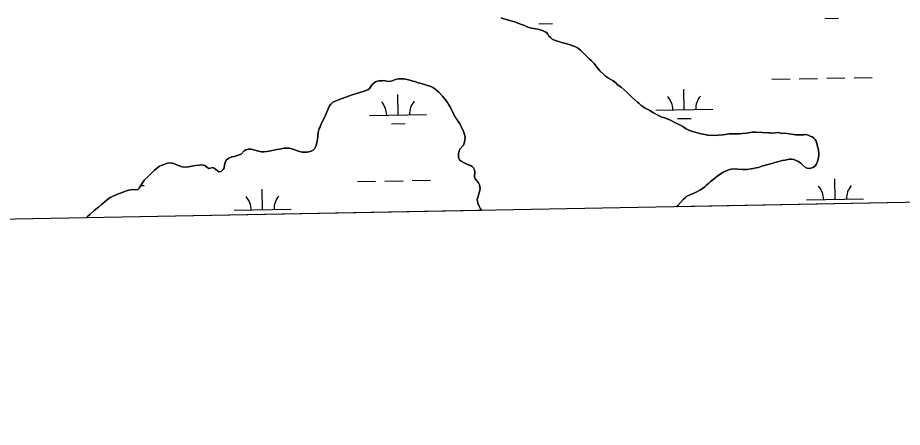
# Model space of a CAD drawing. Extents: x 3957609 to 3995875, y 234277 to 260273.
# Drawn here: x 3981007 to 3982558, y 239698 to 240416 of the extents above; entities that cross this region are included whole.
import ezdxf

# ---------------------------------------------------------------- set-up
doc = ezdxf.new("R2010")
doc.units = 0
for name, color, linetype in [('V-GRID-FRAM', 7, 'Continuous'), ('V-TOPO-SHOR', 7, 'Continuous'), ('V-WETL-SWMP', 7, 'Continuous')]:
    doc.layers.add(name, color=color, linetype=linetype)

msp = doc.modelspace()

# ---------------------------------------------------------------- linework, layer by layer
at = {"layer": 'V-GRID-FRAM'}
for points in [[(3961534.646, 257877.621), (3993438.57, 258485.581), (3993792.928, 240306.336), (3961873.139, 239698.074), (3961534.646, 257877.621)], [(3993792.928, 240306.336), (3961873.139, 239698.074)]]:
    msp.add_lwpolyline(points, dxfattribs=at)
at = {"layer": 'V-TOPO-SHOR'}
for points in [[(3981854.718, 240415.993), (3981859.242, 240414.102), (3981870.192, 240410.807), (3981874.002, 240409.867), (3981878.286, 240408.454), (3981882.808, 240407.276), (3981890.431, 240403.971), (3981895.432, 240402.083), (3981901.623, 240399.486), (3981905.67, 240398.308), (3981921.378, 240395.025), (3981928.519, 240392.907), (3981931.853, 240391.49), (3981934.715, 240389.596), (3981936.625, 240386.985), (3981938.536, 240383.898), (3981941.162, 240381.054), (3981944.262, 240378.209), (3981948.311, 240376.319), (3981953.312, 240374.668), (3981957.597, 240373.492), (3981960.693, 240372.313), (3981969.975, 240370.199), (3981975.689, 240368.553), (3981980.45, 240366.902), (3981984.022, 240365.485), (3981988.313, 240362.882), (3981993.793, 240359.093), (3981997.611, 240355.536), (3982002.86, 240350.082), (3982006.2, 240347), (3982009.54, 240343.442), (3982012.879, 240340.597), (3982017.888, 240335.619), (3982022.189, 240329.209), (3982025.291, 240325.889), (3982027.677, 240323.042), (3982034.596, 240316.402), (3982037.934, 240313.56), (3982042.939, 240310.006), (3982051.279, 240305.276), (3982055.571, 240301.958), (3982058.436, 240298.398), (3982065.109, 240294.139), (3982075.363, 240284.894), (3982077.986, 240282.76), (3982083.952, 240276.593)], [(3981645.363, 240305.376), (3981641.083, 240305.124), (3981637.992, 240304.639), (3981634.427, 240303.676), (3981628.733, 240298.665), (3981623.759, 240291.99), (3981620.912, 240289.602), (3981612.597, 240286.485), (3981593.35, 240280.718), (3981569.351, 240272.321), (3981566.501, 240271.123), (3981559.851, 240267.773), (3981556.056, 240264.195), (3981553.924, 240261.571), (3981551.796, 240257.52), (3981544.947, 240241.089), (3981541.165, 240233.704), (3981538.801, 240228.226), (3981537.624, 240224.654), (3981535.729, 240221.795), (3981533.61, 240214.891), (3981532.459, 240202.519), (3981531.76, 240197.522), (3981531.056, 240194.428), (3981529.878, 240190.618), (3981527.275, 240186.33), (3981525.379, 240183.946), (3981521.58, 240181.793), (3981517.539, 240180.829), (3981514.449, 240180.344), (3981511.358, 240180.098), (3981506.125, 240180.081), (3981501.126, 240181.255), (3981489.219, 240185.738), (3981483.747, 240187.149), (3981480.177, 240187.376), (3981474.232, 240187.12), (3981469.239, 240186.391), (3981461.633, 240184.941), (3981450.936, 240182.531), (3981444.042, 240181.32), (3981438.572, 240180.829), (3981434.767, 240181.054), (3981429.293, 240181.988), (3981416.439, 240185.517), (3981411.682, 240185.74), (3981407.166, 240184.3), (3981404.317, 240182.389), (3981398.866, 240176.663), (3981391.974, 240174.263), (3981387.223, 240172.823), (3981382.705, 240171.859), (3981377.003, 240169.938), (3981373.446, 240166.835), (3981371.078, 240162.546), (3981369.667, 240157.547), (3981369.206, 240152.79), (3981367.55, 240149.691), (3981363.992, 240146.588), (3981359.474, 240146.099), (3981356.853, 240147.993), (3981354.705, 240150.127), (3981351.844, 240152.259), (3981348.274, 240153.201), (3981345.185, 240152.241), (3981342.095, 240151.755), (3981338.759, 240153.885), (3981335.181, 240156.968), (3981329.469, 240158.139), (3981325.426, 240157.412), (3981319.006, 240157.154), (3981309.259, 240155.46), (3981306.409, 240154.502), (3981302.128, 240153.775), (3981295.704, 240154.707), (3981287.133, 240157.535), (3981282.132, 240159.661), (3981278.56, 240160.838), (3981273.563, 240161.537), (3981269.522, 240160.812), (3981263.343, 240158.889), (3981258.829, 240157.211), (3981255.743, 240155.536), (3981253.132, 240153.865), (3981246.488, 240148.372), (3981236.529, 240138.353), (3981228.941, 240131.194), (3981227.045, 240128.572), (3981223.26, 240122.139), (3981219.944, 240117.134), (3981217.81, 240114.988), (3981214.48, 240114.5), (3981209.487, 240114.724), (3981205.682, 240114.474), (3981201.404, 240113.509), (3981191.424, 240110.15), (3981187.147, 240108.471), (3981182.156, 240106.792), (3981173.131, 240102.72), (3981169.094, 240100.568), (3981164.347, 240097.461)], [(3981820.016, 240078.181), (3981818.296, 240081.13), (3981815.662, 240086.594), (3981813.985, 240090.87), (3981812.775, 240097.764), (3981814.425, 240102.288), (3981815.13, 240105.62), (3981816.778, 240110.859), (3981817.71, 240116.806), (3981816.502, 240123.225), (3981814.827, 240126.551), (3981809.336, 240133.67), (3981808.136, 240137.233), (3981808.584, 240145.798), (3981808.097, 240149.601), (3981806.424, 240152.687), (3981804.038, 240155.296), (3981800.939, 240156.953), (3981796.892, 240158.368), (3981789.984, 240161.438), (3981784.506, 240164.277), (3981781.645, 240166.646), (3981779.728, 240171.158), (3981779.71, 240177.343), (3981781.262, 240182.486), (3981783.06, 240186.203), (3981788.938, 240192.832), (3981790.304, 240197.545), (3981791.148, 240201.735), (3981791.326, 240205.921), (3981790.214, 240211.34), (3981788.629, 240216.521), (3981785.37, 240224.171), (3981782.118, 240229.868), (3981774.377, 240241.833), (3981772.368, 240245.345), (3981765.906, 240258.409), (3981762.941, 240263.537), (3981760.741, 240267.099), (3981756.729, 240272.653), (3981751.763, 240278.725), (3981745.272, 240285.461), (3981742.555, 240287.974), (3981738.356, 240291.48), (3981734.879, 240293.516), (3981731.401, 240295.171), (3981712.83, 240301.061), (3981709.023, 240302.001), (3981703.547, 240303.887), (3981699.737, 240304.827), (3981694.501, 240306.476), (3981684.742, 240308.587), (3981681.649, 240308.815), (3981674.752, 240308.557), (3981669.761, 240307.59), (3981663.344, 240305.429), (3981658.259, 240303.987), (3981653.69, 240304.688), (3981648.928, 240305.861), (3981645.363, 240305.376)], [(3982083.952, 240276.593), (3982093.729, 240267.824), (3982096.593, 240265.452), (3982100.408, 240261.897), (3982107.32, 240257.4), (3982115.418, 240253.379), (3982121.853, 240249.357), (3982128.048, 240245.808), (3982134.956, 240242.498), (3982143.051, 240239.67), (3982152.814, 240235.893), (3982157.103, 240233.526), (3982161.629, 240231.4), (3982168.776, 240227.378), (3982173.3, 240225.252), (3982179.023, 240221.226), (3982182.357, 240219.571), (3982186.406, 240217.918), (3982196.406, 240214.856), (3982200.928, 240213.681), (3982205.212, 240212.268), (3982208.782, 240211.803), (3982216.874, 240210.16), (3982226.626, 240209.716), (3982243.987, 240210.719), (3982254.686, 240212.18), (3982262.773, 240212.202), (3982268.479, 240212.696), (3982272.762, 240212.473), (3982277.992, 240213.202), (3982285.125, 240213.697), (3982294.874, 240215.155), (3982300.582, 240215.409), (3982312.474, 240214.971), (3982323.419, 240214.052), (3982326.511, 240214.062), (3982329.841, 240213.834), (3982340.782, 240214.582), (3982345.302, 240213.882), (3982356.246, 240212.962), (3982370.525, 240210.627), (3982374.568, 240210.64), (3982378.612, 240210.414), (3982382.18, 240210.425), (3982385.27, 240210.672), (3982388.598, 240211.395), (3982393.122, 240209.982), (3982396.694, 240208.092), (3982399.791, 240206.91), (3982403.127, 240204.78), (3982405.513, 240202.409), (3982407.186, 240199.56), (3982410.074, 240188.628), (3982411.038, 240184.112), (3982411.538, 240176.501), (3982411.079, 240170.554), (3982408.491, 240161.983), (3982406.836, 240158.411), (3982404.939, 240156.026), (3982401.618, 240153.4), (3982395.201, 240151.952), (3982391.156, 240152.417), (3982388.299, 240153.359), (3982383.052, 240158.1), (3982380.189, 240160.947), (3982376.136, 240164.025), (3982367.563, 240167.331), (3982363.994, 240168.033), (3982360.189, 240168.021), (3982351.868, 240166.331), (3982347.35, 240165.842), (3982339.27, 240163.437), (3982334.517, 240162.235), (3982331.666, 240161.037), (3982326.915, 240159.833), (3982311.942, 240155.505), (3982306.003, 240153.584), (3982301.722, 240152.859), (3982296.731, 240151.655), (3982292.928, 240150.928), (3982285.32, 240149.955), (3982278.185, 240149.933), (3982269.857, 240150.383), (3982263.672, 240151.08), (3982258.442, 240150.586), (3982254.874, 240149.863), (3982250.836, 240148.423), (3982244.186, 240145.31), (3982241.337, 240143.637), (3982236.827, 240140.295), (3982232.791, 240137.903), (3982228.521, 240134.323), (3982221.639, 240129.07), (3982219.03, 240126.207), (3982214.762, 240122.387), (3982211.917, 240119.286), (3982207.643, 240116.896), (3982204.082, 240114.506), (3982195.536, 240109.487), (3982183.422, 240104.215), (3982180.331, 240103.257)], [(3982180.331, 240103.257), (3982177.722, 240100.631), (3982173.927, 240097.529), (3982164.207, 240086.557), (3982162.72, 240084.711)], [(3981164.347, 240097.461), (3981156.28, 240090.539), (3981154.146, 240088.392), (3981148.928, 240083.856), (3981141.096, 240078.126), (3981133.506, 240071.204), (3981130.186, 240067.863), (3981127.813, 240065.955), (3981126.862, 240064.972)]]:
    msp.add_lwpolyline(points, dxfattribs=at)
at = {"layer": 'V-WETL-SWMP'}
for p, q in [((3981859.241, 240414.103), (3981854.717, 240415.992)), ((3981870.193, 240410.807), (3981859.241, 240414.103)), ((3981874.001, 240409.867), (3981870.193, 240410.807)), ((3981878.287, 240408.453), (3981874.001, 240409.867)), ((3982422.392, 240414.573), (3982446.388, 240415.009)), ((3981882.809, 240407.277), (3981878.287, 240408.453)), ((3981890.431, 240403.97), (3981882.809, 240407.277)), ((3981895.431, 240402.083), (3981890.431, 240403.97)), ((3981901.623, 240399.485), (3981895.431, 240402.083)), ((3981905.67, 240398.308), (3981901.623, 240399.485)), ((3981921.378, 240395.026), (3981905.67, 240398.308)), ((3981920.567, 240405.448), (3981944.563, 240405.885)), ((3981928.52, 240392.907), (3981921.378, 240395.026)), ((3981931.854, 240391.49), (3981928.52, 240392.907)), ((3981934.714, 240389.596), (3981931.854, 240391.49)), ((3981936.625, 240386.985), (3981934.714, 240389.596)), ((3981938.537, 240383.899), (3981936.625, 240386.985)), ((3981941.162, 240381.053), (3981938.537, 240383.899)), ((3981944.263, 240378.208), (3981941.162, 240381.053)), ((3981948.312, 240376.318), (3981944.263, 240378.208)), ((3981953.312, 240374.668), (3981948.312, 240376.318)), ((3981957.597, 240373.492), (3981953.312, 240374.668)), ((3981960.693, 240372.312), (3981957.597, 240373.492)), ((3981969.975, 240370.199), (3981960.693, 240372.312)), ((3981975.689, 240368.552), (3981969.975, 240370.199)), ((3981980.451, 240366.901), (3981975.689, 240368.552)), ((3981984.023, 240365.485), (3981980.451, 240366.901)), ((3981988.312, 240362.881), (3981984.023, 240365.485)), ((3981993.794, 240359.092), (3981988.312, 240362.881)), ((3981997.61, 240355.536), (3981993.794, 240359.092)), ((3982002.86, 240350.082), (3981997.61, 240355.536)), ((3982006.199, 240347), (3982002.86, 240350.082)), ((3982009.54, 240343.442), (3982006.199, 240347)), ((3982012.878, 240340.598), (3982009.54, 240343.442)), ((3982017.888, 240335.618), (3982012.878, 240340.598)), ((3982022.189, 240329.209), (3982017.888, 240335.618)), ((3982025.291, 240325.889), (3982022.189, 240329.209)), ((3982027.678, 240323.042), (3982025.291, 240325.889)), ((3982034.596, 240316.403), (3982027.678, 240323.042)), ((3982037.934, 240313.559), (3982034.596, 240316.403)), ((3981628.734, 240298.665), (3981634.427, 240303.677)), ((3981634.427, 240303.677), (3981637.992, 240304.639)), ((3981637.992, 240304.639), (3981641.083, 240305.124)), ((3981641.083, 240305.124), (3981645.363, 240305.375)), ((3981645.363, 240305.375), (3981648.929, 240305.862)), ((3981648.929, 240305.862), (3981653.69, 240304.687)), ((3981653.69, 240304.687), (3981658.259, 240303.987)), ((3981658.259, 240303.987), (3981663.344, 240305.43)), ((3981663.344, 240305.43), (3981669.76, 240307.59)), ((3981669.76, 240307.59), (3981674.752, 240308.556)), ((3981674.752, 240308.556), (3981681.649, 240308.815)), ((3981681.649, 240308.815), (3981684.741, 240308.587)), ((3981684.741, 240308.587), (3981694.5, 240306.476)), ((3981694.5, 240306.476), (3981699.737, 240304.827)), ((3981699.737, 240304.827), (3981703.546, 240303.887)), ((3981703.546, 240303.887), (3981709.022, 240302.001)), ((3981709.022, 240302.001), (3981712.831, 240301.061)), ((3981712.831, 240301.061), (3981731.401, 240295.171)), ((3982042.94, 240310.007), (3982037.934, 240313.559)), ((3982051.279, 240305.275), (3982042.94, 240310.007)), ((3982055.571, 240301.958), (3982051.279, 240305.275)), ((3982058.436, 240298.399), (3982055.571, 240301.958)), ((3982329.466, 240308.226), (3982361.461, 240308.808)), ((3982377.458, 240309.099), (3982409.453, 240309.68)), ((3982425.45, 240309.971), (3982457.445, 240310.553)), ((3982473.442, 240310.844), (3982505.437, 240311.426)), ((3981593.349, 240280.719), (3981612.597, 240286.486)), ((3981612.597, 240286.486), (3981620.912, 240289.603)), ((3981620.912, 240289.603), (3981623.759, 240291.99)), ((3981623.759, 240291.99), (3981628.734, 240298.665)), ((3981731.401, 240295.171), (3981734.878, 240293.516)), ((3981734.878, 240293.516), (3981738.357, 240291.481)), ((3981738.357, 240291.481), (3981742.554, 240287.974)), ((3981742.554, 240287.974), (3981745.273, 240285.461)), ((3981745.273, 240285.461), (3981751.763, 240278.726)), ((3982065.108, 240294.138), (3982058.436, 240298.399)), ((3982075.364, 240284.893), (3982065.108, 240294.138)), ((3982077.987, 240282.76), (3982075.364, 240284.893)), ((3982175.822, 240254.682), (3982175.168, 240290.676)), ((3981559.851, 240267.773), (3981566.501, 240271.123)), ((3981566.501, 240271.123), (3981569.351, 240272.321)), ((3981569.351, 240272.321), (3981593.349, 240280.719)), ((3981673.997, 240245.557), (3981673.343, 240281.551)), ((3981751.763, 240278.726), (3981756.729, 240272.652)), ((3981756.729, 240272.652), (3981760.742, 240267.098)), ((3982083.952, 240276.594), (3982077.987, 240282.76)), ((3982093.73, 240267.823), (3982083.952, 240276.594)), ((3981544.947, 240241.089), (3981551.795, 240257.521)), ((3981551.795, 240257.521), (3981553.924, 240261.571)), ((3981553.924, 240261.571), (3981556.056, 240264.194)), ((3981556.056, 240264.194), (3981559.851, 240267.773)), ((3981760.742, 240267.098), (3981762.941, 240263.537)), ((3981762.941, 240263.537), (3981765.906, 240258.409)), ((3981765.906, 240258.409), (3981772.367, 240245.346)), ((3982096.592, 240265.453), (3982093.73, 240267.823)), ((3982100.408, 240261.897), (3982096.592, 240265.453)), ((3982107.319, 240257.399), (3982100.408, 240261.897)), ((3982115.418, 240253.38), (3982107.319, 240257.399)), ((3982125.83, 240253.773), (3982225.814, 240255.591)), ((3981541.164, 240233.704), (3981544.947, 240241.089)), ((3981624.005, 240244.648), (3981723.989, 240246.466)), ((3981772.367, 240245.346), (3981774.376, 240241.832)), ((3981774.376, 240241.832), (3981782.118, 240229.868)), ((3982121.853, 240249.356), (3982115.418, 240253.38)), ((3982128.047, 240245.807), (3982121.853, 240249.356)), ((3982134.955, 240242.498), (3982128.047, 240245.807)), ((3982143.051, 240239.669), (3982134.955, 240242.498)), ((3982152.814, 240235.893), (3982143.051, 240239.669)), ((3982164.105, 240239.035), (3982188.101, 240239.472)), ((3981535.73, 240221.795), (3981537.624, 240224.655)), ((3981537.624, 240224.655), (3981538.802, 240228.226)), ((3981538.802, 240228.226), (3981541.164, 240233.704)), ((3981662.28, 240229.911), (3981686.276, 240230.347)), ((3981782.118, 240229.868), (3981785.37, 240224.17)), ((3981785.37, 240224.17), (3981788.628, 240216.521)), ((3982157.103, 240233.527), (3982152.814, 240235.893)), ((3982161.628, 240231.4), (3982157.103, 240233.527)), ((3982168.776, 240227.378), (3982161.628, 240231.4)), ((3982173.301, 240225.252), (3982168.776, 240227.378)), ((3982179.022, 240221.225), (3982173.301, 240225.252)), ((3981532.458, 240202.519), (3981533.61, 240214.891)), ((3981533.61, 240214.891), (3981535.73, 240221.795)), ((3981788.628, 240216.521), (3981790.214, 240211.34)), ((3981790.214, 240211.34), (3981791.325, 240205.921)), ((3982182.357, 240219.571), (3982179.022, 240221.225)), ((3982186.405, 240217.918), (3982182.357, 240219.571)), ((3982196.405, 240214.856), (3982186.405, 240217.918)), ((3982200.927, 240213.681), (3982196.405, 240214.856)), ((3982205.213, 240212.267), (3982200.927, 240213.681)), ((3982208.782, 240211.802), (3982205.213, 240212.267)), ((3982216.874, 240210.161), (3982208.782, 240211.802)), ((3982226.627, 240209.715), (3982216.874, 240210.161)), ((3982243.987, 240210.719), (3982226.627, 240209.715)), ((3982254.686, 240212.179), (3982243.987, 240210.719)), ((3982262.773, 240212.203), (3982254.686, 240212.179)), ((3982268.48, 240212.696), (3982262.773, 240212.203)), ((3982272.762, 240212.472), (3982268.48, 240212.696)), ((3982277.992, 240213.201), (3982272.762, 240212.472)), ((3982285.126, 240213.698), (3982277.992, 240213.201)), ((3982294.874, 240215.155), (3982285.126, 240213.698)), ((3982300.581, 240215.41), (3982294.874, 240215.155)), ((3982312.475, 240214.971), (3982300.581, 240215.41)), ((3982323.419, 240214.052), (3982312.475, 240214.971)), ((3982326.511, 240214.062), (3982323.419, 240214.052)), ((3982329.842, 240213.834), (3982326.511, 240214.062)), ((3982340.781, 240214.581), (3982329.842, 240213.834)), ((3982345.302, 240213.881), (3982340.781, 240214.581)), ((3982356.246, 240212.963), (3982345.302, 240213.881)), ((3982370.524, 240210.628), (3982356.246, 240212.963)), ((3982374.567, 240210.64), (3982370.524, 240210.628)), ((3982378.612, 240210.414), (3982374.567, 240210.64)), ((3982382.179, 240210.425), (3982378.612, 240210.414)), ((3982385.271, 240210.672), (3982382.179, 240210.425)), ((3982388.598, 240211.396), (3982385.271, 240210.672)), ((3982393.122, 240209.983), (3982388.598, 240211.396)), ((3982396.695, 240208.091), (3982393.122, 240209.983)), ((3982399.791, 240206.911), (3982396.695, 240208.091)), ((3981529.878, 240190.619), (3981531.056, 240194.428)), ((3981531.056, 240194.428), (3981531.76, 240197.522)), ((3981531.76, 240197.522), (3981532.458, 240202.519)), ((3981788.938, 240192.832), (3981783.06, 240186.202)), ((3981790.303, 240197.545), (3981788.938, 240192.832)), ((3981791.147, 240201.734), (3981790.303, 240197.545)), ((3981791.325, 240205.921), (3981791.147, 240201.734)), ((3982403.127, 240204.78), (3982399.791, 240206.911)), ((3982405.513, 240202.409), (3982403.127, 240204.78)), ((3982407.187, 240199.56), (3982405.513, 240202.409)), ((3982410.074, 240188.627), (3982407.187, 240199.56)), ((3981391.974, 240174.264), (3981398.865, 240176.664)), ((3981398.865, 240176.664), (3981404.318, 240182.389)), ((3981404.318, 240182.389), (3981407.166, 240184.3)), ((3981407.166, 240184.3), (3981411.681, 240185.741)), ((3981411.681, 240185.741), (3981416.439, 240185.517)), ((3981416.439, 240185.517), (3981429.293, 240181.989)), ((3981429.293, 240181.989), (3981434.767, 240181.054)), ((3981434.767, 240181.054), (3981438.573, 240180.828)), ((3981438.573, 240180.828), (3981444.042, 240181.32)), ((3981444.042, 240181.32), (3981450.936, 240182.53)), ((3981450.936, 240182.53), (3981461.632, 240184.941)), ((3981461.632, 240184.941), (3981469.239, 240186.391)), ((3981469.239, 240186.391), (3981474.232, 240187.12)), ((3981474.232, 240187.12), (3981480.177, 240187.376)), ((3981480.177, 240187.376), (3981483.746, 240187.149)), ((3981483.746, 240187.149), (3981489.22, 240185.738)), ((3981489.22, 240185.738), (3981501.127, 240181.255)), ((3981501.127, 240181.255), (3981506.125, 240180.081)), ((3981506.125, 240180.081), (3981511.358, 240180.097)), ((3981511.358, 240180.097), (3981514.449, 240180.344)), ((3981514.449, 240180.344), (3981517.54, 240180.829)), ((3981517.54, 240180.829), (3981521.58, 240181.793)), ((3981521.58, 240181.793), (3981525.379, 240183.945)), ((3981525.379, 240183.945), (3981527.275, 240186.329)), ((3981527.275, 240186.329), (3981529.878, 240190.619)), ((3981781.263, 240182.486), (3981779.709, 240177.344)), ((3981779.709, 240177.344), (3981779.728, 240171.159)), ((3981783.06, 240186.202), (3981781.263, 240182.486)), ((3982411.039, 240184.111), (3982410.074, 240188.627)), ((3982411.538, 240176.502), (3982411.039, 240184.111)), ((3982411.08, 240170.554), (3982411.538, 240176.502)), ((3981263.344, 240158.889), (3981269.522, 240160.811)), ((3981269.522, 240160.811), (3981273.563, 240161.537)), ((3981273.563, 240161.537), (3981278.56, 240160.838)), ((3981278.56, 240160.838), (3981282.132, 240159.66)), ((3981369.667, 240157.547), (3981371.079, 240162.546)), ((3981371.079, 240162.546), (3981373.445, 240166.835)), ((3981373.445, 240166.835), (3981377.003, 240169.938)), ((3981377.003, 240169.938), (3981382.705, 240171.858)), ((3981382.705, 240171.858), (3981387.222, 240172.823)), ((3981387.222, 240172.823), (3981391.974, 240174.264)), ((3981779.728, 240171.159), (3981781.644, 240166.646)), ((3981781.644, 240166.646), (3981784.506, 240164.276)), ((3981784.506, 240164.276), (3981789.985, 240161.439)), ((3981789.985, 240161.439), (3981796.892, 240158.368)), ((3982326.914, 240159.833), (3982331.667, 240161.037)), ((3982331.667, 240161.037), (3982334.517, 240162.235)), ((3982334.517, 240162.235), (3982339.271, 240163.438)), ((3982339.271, 240163.438), (3982347.35, 240165.841)), ((3982347.35, 240165.841), (3982351.868, 240166.331)), ((3982351.868, 240166.331), (3982360.188, 240168.021)), ((3982360.188, 240168.021), (3982363.993, 240168.032)), ((3982363.993, 240168.032), (3982367.563, 240167.33)), ((3982367.563, 240167.33), (3982376.136, 240164.026)), ((3982376.136, 240164.026), (3982380.189, 240160.946)), ((3982380.189, 240160.946), (3982383.052, 240158.101)), ((3982406.836, 240158.411), (3982408.49, 240161.983)), ((3982408.49, 240161.983), (3982411.08, 240170.554)), ((3981236.529, 240138.353), (3981246.488, 240148.373)), ((3981246.488, 240148.373), (3981253.132, 240153.864)), ((3981253.132, 240153.864), (3981255.743, 240155.536)), ((3981255.743, 240155.536), (3981258.83, 240157.211)), ((3981258.83, 240157.211), (3981263.344, 240158.889)), ((3981282.132, 240159.66), (3981287.133, 240157.534)), ((3981287.133, 240157.534), (3981295.704, 240154.706)), ((3981295.704, 240154.706), (3981302.129, 240153.774)), ((3981302.129, 240153.774), (3981306.408, 240154.501)), ((3981306.408, 240154.501), (3981309.259, 240155.461)), ((3981309.259, 240155.461), (3981319.006, 240157.155)), ((3981319.006, 240157.155), (3981325.427, 240157.413)), ((3981325.427, 240157.413), (3981329.469, 240158.139)), ((3981329.469, 240158.139), (3981335.181, 240156.967)), ((3981335.181, 240156.967), (3981338.758, 240153.885)), ((3981338.758, 240153.885), (3981342.094, 240151.755)), ((3981342.094, 240151.755), (3981345.185, 240152.24)), ((3981345.185, 240152.24), (3981348.274, 240153.201)), ((3981348.274, 240153.201), (3981351.844, 240152.26)), ((3981351.844, 240152.26), (3981354.705, 240150.128)), ((3981354.705, 240150.128), (3981356.852, 240147.994)), ((3981356.852, 240147.994), (3981359.474, 240146.099)), ((3981359.474, 240146.099), (3981363.992, 240146.589)), ((3981363.992, 240146.589), (3981367.55, 240149.692)), ((3981367.55, 240149.692), (3981369.206, 240152.789)), ((3981369.206, 240152.789), (3981369.667, 240157.547)), ((3981796.892, 240158.368), (3981800.94, 240156.953)), ((3981800.94, 240156.953), (3981804.037, 240155.297)), ((3981804.037, 240155.297), (3981806.423, 240152.688)), ((3981806.423, 240152.688), (3981808.097, 240149.601)), ((3981808.097, 240149.601), (3981808.585, 240145.797)), ((3981808.585, 240145.797), (3981808.135, 240137.233)), ((3982241.336, 240143.637), (3982244.186, 240145.311)), ((3982244.186, 240145.311), (3982250.836, 240148.423)), ((3982250.836, 240148.423), (3982254.875, 240149.863)), ((3982254.875, 240149.863), (3982258.441, 240150.587)), ((3982258.441, 240150.587), (3982263.672, 240151.079)), ((3982263.672, 240151.079), (3982269.858, 240150.384)), ((3982269.858, 240150.384), (3982278.184, 240149.933)), ((3982278.184, 240149.933), (3982285.32, 240149.955)), ((3982285.32, 240149.955), (3982292.928, 240150.929)), ((3982292.928, 240150.929), (3982296.731, 240151.655)), ((3982296.731, 240151.655), (3982301.723, 240152.859)), ((3982301.723, 240152.859), (3982306.002, 240153.585)), ((3982306.002, 240153.585), (3982311.942, 240155.506)), ((3982311.942, 240155.506), (3982326.914, 240159.833)), ((3982383.052, 240158.101), (3982388.299, 240153.359)), ((3982388.299, 240153.359), (3982391.156, 240152.417)), ((3982391.156, 240152.417), (3982395.201, 240151.953)), ((3982395.201, 240151.953), (3982401.618, 240153.4)), ((3982401.618, 240153.4), (3982404.94, 240156.026)), ((3982404.94, 240156.026), (3982406.836, 240158.411)), ((3981227.045, 240128.572), (3981228.94, 240131.194)), ((3981228.94, 240131.194), (3981236.529, 240138.353)), ((3981650.692, 240129.682), (3981682.687, 240130.264)), ((3981698.684, 240130.555), (3981730.679, 240131.137)), ((3981808.135, 240137.233), (3981809.335, 240133.669)), ((3981809.335, 240133.669), (3981814.827, 240126.55)), ((3982221.639, 240129.069), (3982228.521, 240134.322)), ((3982228.521, 240134.322), (3982232.791, 240137.903)), ((3982232.791, 240137.903), (3982236.827, 240140.294)), ((3982236.827, 240140.294), (3982241.336, 240143.637)), ((3982440.158, 240097.6), (3982439.503, 240133.594)), ((3981201.403, 240113.51), (3981205.681, 240114.474)), ((3981205.681, 240114.474), (3981209.486, 240114.724)), ((3981209.486, 240114.724), (3981214.481, 240114.501)), ((3981214.481, 240114.501), (3981217.81, 240114.987)), ((3981217.81, 240114.987), (3981219.944, 240117.134)), ((3981219.944, 240117.134), (3981223.259, 240122.139)), ((3981223.106, 240121.907), (3981228.854, 240122.012)), ((3981223.259, 240122.139), (3981227.045, 240128.572)), ((3981436.508, 240079.35), (3981435.853, 240115.344)), ((3981602.7, 240128.81), (3981634.695, 240129.391)), ((3981814.827, 240126.55), (3981816.502, 240123.225)), ((3981816.502, 240123.225), (3981817.711, 240116.807)), ((3981817.711, 240116.807), (3981816.778, 240110.858)), ((3983797.889, 240115.871), (3982162.721, 240084.711)), ((3982195.535, 240109.486), (3982204.082, 240114.507)), ((3982204.082, 240114.507), (3982207.643, 240116.896)), ((3982207.643, 240116.896), (3982211.917, 240119.287)), ((3982211.917, 240119.287), (3982214.762, 240122.388)), ((3982214.762, 240122.388), (3982219.031, 240126.207)), ((3982219.031, 240126.207), (3982221.639, 240129.069)), ((3981164.347, 240097.461), (3981169.094, 240100.568)), ((3981169.094, 240100.568), (3981173.131, 240102.721)), ((3981173.131, 240102.721), (3981182.157, 240106.792)), ((3981182.157, 240106.792), (3981187.147, 240108.472)), ((3981187.147, 240108.472), (3981191.423, 240110.15)), ((3981191.423, 240110.15), (3981201.403, 240113.51)), ((3981814.425, 240102.288), (3981812.774, 240097.764)), ((3981815.129, 240105.62), (3981814.425, 240102.288)), ((3981816.778, 240110.858), (3981815.129, 240105.62)), ((3982173.927, 240097.528), (3982177.723, 240100.631)), ((3982177.723, 240100.631), (3982180.331, 240103.256)), ((3982180.331, 240103.256), (3982183.421, 240104.216)), ((3982183.421, 240104.216), (3982195.535, 240109.486)), ((3981141.096, 240078.125), (3981148.928, 240083.857)), ((3981148.928, 240083.857), (3981154.146, 240088.392)), ((3981154.146, 240088.392), (3981156.281, 240090.539)), ((3981156.281, 240090.539), (3981164.347, 240097.461)), ((3981812.774, 240097.764), (3981813.984, 240090.87)), ((3981813.984, 240090.87), (3981815.662, 240086.594)), ((3981815.662, 240086.594), (3981818.295, 240081.131)), ((3982162.721, 240084.711), (3982164.208, 240086.557)), ((3982164.208, 240086.557), (3982173.927, 240097.528)), ((3982390.166, 240096.691), (3982490.149, 240098.509)), ((3981820.015, 240078.181), (3981126.863, 240064.972)), ((3981127.813, 240065.954), (3981130.186, 240067.864)), ((3981130.186, 240067.864), (3981133.506, 240071.204)), ((3981133.506, 240071.204), (3981141.096, 240078.125)), ((3981386.516, 240078.441), (3981486.499, 240080.259)), ((3981818.295, 240081.131), (3981820.015, 240078.181)), ((3981126.863, 240064.972), (3981127.813, 240065.954))]:
    msp.add_line(p, q, dxfattribs=at)
for centre, start, end in [((3981729.222, 240247.036), 140.269876, 181.813534), ((3982120.58, 240254.152), 0.269879, 41.813537), ((3982231.047, 240256.161), 140.269876, 181.813534), ((3981618.755, 240245.028), 0.269879, 41.813537), ((3982384.915, 240097.07), 0.269879, 41.813537), ((3982495.383, 240099.079), 140.269876, 181.813534), ((3981381.265, 240078.82), 0.269879, 41.813537), ((3981491.733, 240080.829), 140.269876, 181.813534)]:
    msp.add_arc(centre, 35.246, start, end, dxfattribs=at)

doc.saveas('drawing.dxf')
